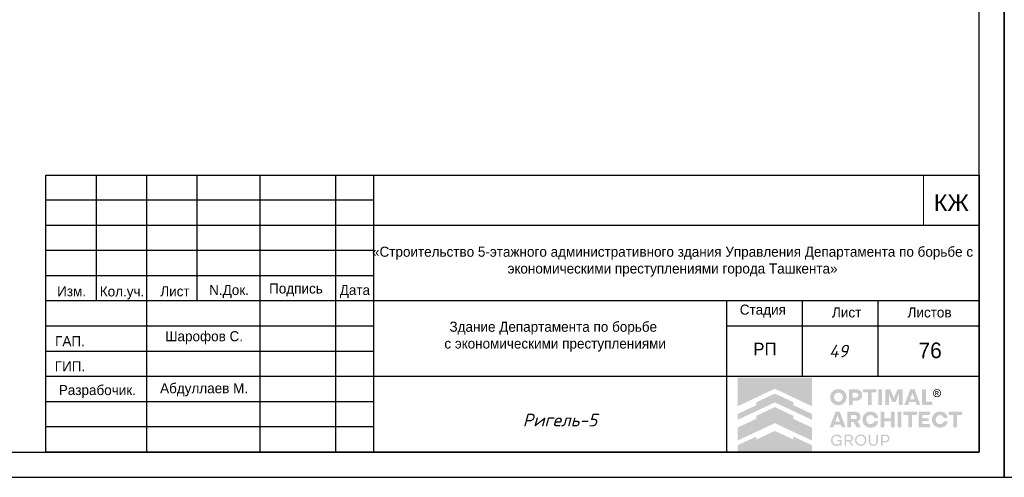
# Model space of a CAD drawing. Header units: millimetres. Extents: x -33345 to 4712671, y -3392 to 121473.
# Tile 618 of 656: x 3142714 to 3162233, y 44501 to 53585. Entities that reach past the tile are written whole.
import ezdxf

# ---------------------------------------------------------------- set-up
doc = ezdxf.new("R2010")
doc.units = ezdxf.units.MM
doc.layers.add('0.25', color=7, linetype='Continuous', lineweight=25)
doc.layers.add('Текст', color=7, linetype='Continuous', lineweight=20)
doc.layers.add('Лист', color=7, linetype='Continuous')
doc.styles.get("Standard").update_dxf_attribs({"font": 'arial.ttf'})
doc.styles.add('X-U-RW-01$0$StyleROMANS', font='GOTHIC.TTF')
doc.styles.add('Конструктор', font='isocpeui.ttf', dxfattribs={"height": 200})
doc.styles.add('стиль1', font='isocpeui.ttf', dxfattribs={"height": 300})

# ---------------------------------------------------------------- blocks, each defined once
blk = doc.blocks.new('*U328')
at = {"layer": '0.25', "color": 5, "linetype": 'Continuous', "lineweight": 25, "ltscale": 100}
blk.add_lwpolyline([(-59400, 0), (0, 0), (0, 42000), (-59400, 42000), (-59400, 0)], dxfattribs=at)
at = {"layer": '0.25', "color": 7, "linetype": 'Continuous', "lineweight": 30, "ltscale": 100}
blk.add_lwpolyline([(-57400, 500), (-500, 500), (-500, 41500), (-57400, 41500), (-57400, 500)], dxfattribs=at)
blk = doc.blocks.new('logo')
at = {"true_color": 0x90e0ed}
h = blk.add_hatch(color=141, dxfattribs=at)
h.dxf.hatch_style = 1
h.paths.add_polyline_path([(5.672, 5.668), (0.009, 5.668), (0.009, 3.483), (1.425, 4.147), (2.84, 4.81), (4.256, 4.147), (5.672, 3.483)])
at = {"true_color": 0x212121}
h = blk.add_hatch(color=250, dxfattribs=at)
h.dxf.hatch_style = 1
h.paths.add_polyline_path([(8.107, 4.61), (8.086, 4.63), (8.064, 4.649), (8.041, 4.667), (8.017, 4.683), (7.992, 4.699), (7.967, 4.713), (7.94, 4.726), (7.912, 4.738), (7.884, 4.749), (7.855, 4.759), (7.825, 4.766), (7.795, 4.773), (7.763, 4.778), (7.732, 4.782), (7.7, 4.784), (7.667, 4.785), (7.634, 4.784), (7.602, 4.782), (7.571, 4.778), (7.54, 4.773), (7.51, 4.766), (7.48, 4.758), (7.451, 4.749), (7.422, 4.738), (7.394, 4.725), (7.367, 4.712), (7.341, 4.697), (7.316, 4.682), (7.292, 4.665), (7.269, 4.648), (7.247, 4.629), (7.226, 4.609), (7.206, 4.588), (7.187, 4.566), (7.169, 4.544), (7.153, 4.52), (7.137, 4.495), (7.122, 4.47), (7.109, 4.443), (7.097, 4.416), (7.086, 4.387), (7.076, 4.359), (7.068, 4.329), (7.061, 4.299), (7.056, 4.268), (7.053, 4.237), (7.05, 4.205), (7.05, 4.173), (7.05, 4.14), (7.053, 4.108), (7.056, 4.077), (7.061, 4.047), (7.068, 4.016), (7.076, 3.987), (7.086, 3.958), (7.097, 3.93), (7.109, 3.903), (7.122, 3.876), (7.137, 3.85), (7.153, 3.826), (7.169, 3.802), (7.187, 3.779), (7.206, 3.757), (7.226, 3.736), (7.247, 3.716), (7.269, 3.697), (7.292, 3.679), (7.316, 3.662), (7.341, 3.647), (7.367, 3.633), (7.394, 3.619), (7.422, 3.607), (7.451, 3.596), (7.48, 3.587), (7.51, 3.579), (7.54, 3.573), (7.571, 3.568), (7.602, 3.564), (7.634, 3.562), (7.667, 3.561), (7.7, 3.562), (7.732, 3.564), (7.763, 3.568), (7.795, 3.573), (7.825, 3.579), (7.855, 3.587), (7.884, 3.596), (7.912, 3.607), (7.94, 3.619), (7.967, 3.633), (7.992, 3.647), (8.017, 3.662), (8.041, 3.679), (8.064, 3.697), (8.086, 3.716), (8.107, 3.736), (8.127, 3.757), (8.146, 3.779), (8.164, 3.802), (8.181, 3.826), (8.196, 3.85), (8.211, 3.876), (8.224, 3.903), (8.237, 3.93), (8.248, 3.958), (8.257, 3.987), (8.265, 4.016), (8.272, 4.047), (8.277, 4.077), (8.281, 4.108), (8.283, 4.14), (8.284, 4.173), (8.283, 4.205), (8.281, 4.237), (8.277, 4.268), (8.272, 4.299), (8.265, 4.329), (8.257, 4.359), (8.248, 4.387), (8.237, 4.416), (8.224, 4.443), (8.211, 4.47), (8.196, 4.495), (8.181, 4.52), (8.164, 4.544), (8.146, 4.567), (8.127, 4.589)])
h.paths.add_polyline_path([(7.841, 4.464), (7.854, 4.455), (7.867, 4.446), (7.879, 4.436), (7.891, 4.426), (7.902, 4.415), (7.913, 4.403), (7.923, 4.391), (7.933, 4.379), (7.942, 4.366), (7.95, 4.352), (7.958, 4.338), (7.965, 4.324), (7.972, 4.308), (7.977, 4.293), (7.982, 4.277), (7.987, 4.261), (7.99, 4.244), (7.993, 4.228), (7.995, 4.21), (7.996, 4.193), (7.996, 4.175), (7.996, 4.157), (7.995, 4.139), (7.993, 4.121), (7.99, 4.104), (7.987, 4.088), (7.982, 4.071), (7.977, 4.055), (7.972, 4.039), (7.965, 4.024), (7.958, 4.009), (7.95, 3.994), (7.942, 3.981), (7.933, 3.967), (7.923, 3.955), (7.913, 3.942), (7.902, 3.931), (7.891, 3.92), (7.879, 3.909), (7.867, 3.9), (7.854, 3.891), (7.841, 3.882), (7.827, 3.874), (7.813, 3.867), (7.798, 3.86), (7.783, 3.854), (7.767, 3.849), (7.751, 3.844), (7.735, 3.841), (7.718, 3.838), (7.701, 3.836), (7.684, 3.835), (7.667, 3.834), (7.649, 3.835), (7.632, 3.836), (7.615, 3.838), (7.598, 3.841), (7.582, 3.844), (7.566, 3.849), (7.551, 3.854), (7.535, 3.86), (7.521, 3.867), (7.506, 3.874), (7.492, 3.882), (7.479, 3.891), (7.466, 3.9), (7.454, 3.909), (7.442, 3.92), (7.431, 3.931), (7.42, 3.942), (7.41, 3.955), (7.4, 3.967), (7.391, 3.981), (7.383, 3.994), (7.375, 4.009), (7.368, 4.024), (7.362, 4.039), (7.356, 4.055), (7.351, 4.071), (7.347, 4.088), (7.343, 4.104), (7.34, 4.121), (7.338, 4.139), (7.337, 4.157), (7.337, 4.175), (7.337, 4.193), (7.338, 4.21), (7.34, 4.228), (7.343, 4.244), (7.347, 4.261), (7.351, 4.277), (7.356, 4.293), (7.362, 4.308), (7.368, 4.324), (7.375, 4.338), (7.383, 4.352), (7.391, 4.366), (7.4, 4.379), (7.41, 4.391), (7.42, 4.403), (7.431, 4.415), (7.442, 4.426), (7.454, 4.436), (7.466, 4.446), (7.479, 4.455), (7.492, 4.464), (7.506, 4.472), (7.521, 4.479), (7.535, 4.486), (7.551, 4.492), (7.566, 4.497), (7.582, 4.501), (7.598, 4.505), (7.615, 4.508), (7.632, 4.51), (7.649, 4.511), (7.667, 4.511), (7.684, 4.511), (7.701, 4.51), (7.718, 4.508), (7.735, 4.505), (7.751, 4.501), (7.767, 4.497), (7.783, 4.492), (7.798, 4.486), (7.813, 4.479), (7.827, 4.472)], flags=16)
h.paths.add_polyline_path([(9.335, 4.648), (9.319, 4.662), (9.301, 4.675), (9.283, 4.687), (9.264, 4.698), (9.245, 4.709), (9.224, 4.719), (9.203, 4.728), (9.181, 4.736), (9.158, 4.743), (9.134, 4.749), (9.11, 4.755), (9.085, 4.759), (9.059, 4.762), (9.032, 4.765), (9.005, 4.766), (8.977, 4.767), (8.47, 4.767), (8.47, 3.579), (8.75, 3.579), (8.75, 3.898), (8.977, 3.898), (9.005, 3.898), (9.032, 3.9), (9.059, 3.902), (9.085, 3.906), (9.11, 3.91), (9.134, 3.915), (9.158, 3.921), (9.181, 3.928), (9.203, 3.936), (9.224, 3.945), (9.245, 3.954), (9.264, 3.965), (9.283, 3.976), (9.301, 3.988), (9.319, 4.001), (9.335, 4.014), (9.35, 4.029), (9.365, 4.044), (9.379, 4.059), (9.391, 4.076), (9.403, 4.093), (9.414, 4.111), (9.424, 4.13), (9.432, 4.15), (9.44, 4.17), (9.447, 4.191), (9.453, 4.212), (9.458, 4.234), (9.461, 4.257), (9.464, 4.28), (9.466, 4.304), (9.466, 4.329), (9.466, 4.353), (9.464, 4.377), (9.461, 4.401), (9.458, 4.424), (9.453, 4.446), (9.447, 4.468), (9.44, 4.489), (9.432, 4.51), (9.424, 4.53), (9.414, 4.549), (9.403, 4.567), (9.391, 4.585), (9.379, 4.602), (9.365, 4.618), (9.35, 4.633)])
h.paths.add_polyline_path([(8.75, 4.511), (8.959, 4.511), (8.984, 4.511), (9.008, 4.508), (9.031, 4.505), (9.052, 4.499), (9.071, 4.492), (9.09, 4.484), (9.106, 4.474), (9.121, 4.463), (9.135, 4.45), (9.147, 4.436), (9.156, 4.421), (9.165, 4.404), (9.171, 4.387), (9.175, 4.368), (9.178, 4.348), (9.179, 4.327), (9.178, 4.306), (9.175, 4.287), (9.171, 4.268), (9.165, 4.251), (9.156, 4.235), (9.147, 4.22), (9.135, 4.206), (9.121, 4.193), (9.106, 4.182), (9.09, 4.172), (9.071, 4.164), (9.052, 4.157), (9.031, 4.151), (9.008, 4.148), (8.984, 4.145), (8.959, 4.144), (8.75, 4.144)], flags=16)
h.paths.add_polyline_path([(10.558, 4.767), (9.528, 4.767), (9.528, 4.529), (9.904, 4.529), (9.904, 3.579), (10.182, 3.579), (10.182, 4.529), (10.558, 4.529)])
h.paths.add_polyline_path([(10.975, 4.767), (10.695, 4.767), (10.695, 3.579), (10.975, 3.579)])
h.paths.add_polyline_path([(11.611, 4.767), (11.223, 4.767), (11.223, 3.579), (11.498, 3.579), (11.498, 4.426), (11.751, 3.806), (12.012, 3.806), (12.267, 4.426), (12.267, 3.579), (12.542, 3.579), (12.542, 4.767), (12.154, 4.767), (11.882, 4.116)])
h.paths.add_polyline_path([(13.451, 4.767), (13.116, 4.767), (12.68, 3.579), (12.959, 3.579), (13.038, 3.799), (13.529, 3.799), (13.609, 3.579), (13.888, 3.579)])
h.paths.add_polyline_path([(13.285, 4.487), (13.457, 4.01), (13.111, 4.01)], flags=16)
h.paths.add_polyline_path([(14.306, 4.767), (14.026, 4.767), (14.026, 3.579), (14.808, 3.579), (14.808, 3.827), (14.306, 3.827)])
h.paths.add_polyline_path([(15.871, 2.84), (15.857, 2.86), (15.841, 2.879), (15.825, 2.898), (15.808, 2.916), (15.79, 2.933), (15.771, 2.949), (15.752, 2.964), (15.731, 2.978), (15.71, 2.992), (15.688, 3.004), (15.666, 3.016), (15.643, 3.027), (15.619, 3.037), (15.594, 3.046), (15.569, 3.053), (15.543, 3.06), (15.516, 3.066), (15.49, 3.071), (15.462, 3.074), (15.434, 3.077), (15.406, 3.079), (15.377, 3.079), (15.344, 3.078), (15.312, 3.076), (15.281, 3.072), (15.25, 3.067), (15.22, 3.061), (15.191, 3.052), (15.162, 3.043), (15.134, 3.031), (15.106, 3.019), (15.08, 3.005), (15.054, 2.991), (15.03, 2.975), (15.006, 2.958), (14.984, 2.94), (14.962, 2.921), (14.942, 2.901), (14.922, 2.88), (14.903, 2.858), (14.886, 2.835), (14.869, 2.811), (14.854, 2.787), (14.84, 2.761), (14.827, 2.734), (14.815, 2.707), (14.804, 2.679), (14.795, 2.65), (14.787, 2.621), (14.78, 2.591), (14.775, 2.561), (14.772, 2.53), (14.769, 2.499), (14.769, 2.468), (14.769, 2.436), (14.772, 2.405), (14.775, 2.374), (14.78, 2.344), (14.787, 2.314), (14.795, 2.285), (14.804, 2.256), (14.815, 2.228), (14.827, 2.201), (14.84, 2.174), (14.854, 2.149), (14.869, 2.124), (14.886, 2.1), (14.903, 2.077), (14.922, 2.055), (14.942, 2.034), (14.962, 2.014), (14.984, 1.995), (15.006, 1.977), (15.03, 1.96), (15.054, 1.945), (15.08, 1.93), (15.106, 1.916), (15.134, 1.904), (15.162, 1.893), (15.191, 1.883), (15.22, 1.875), (15.25, 1.868), (15.281, 1.863), (15.312, 1.859), (15.344, 1.857), (15.377, 1.856), (15.406, 1.856), (15.434, 1.858), (15.462, 1.861), (15.49, 1.864), (15.516, 1.869), (15.543, 1.875), (15.569, 1.882), (15.594, 1.89), (15.619, 1.898), (15.643, 1.908), (15.666, 1.919), (15.688, 1.931), (15.71, 1.943), (15.731, 1.957), (15.752, 1.971), (15.771, 1.986), (15.79, 2.002), (15.808, 2.019), (15.825, 2.037), (15.841, 2.056), (15.857, 2.075), (15.871, 2.096), (15.885, 2.117), (15.898, 2.139), (15.91, 2.161), (15.921, 2.185), (15.93, 2.209), (15.939, 2.233), (15.947, 2.259), (15.953, 2.284), (15.959, 2.311), (15.964, 2.338), (15.668, 2.338), (15.659, 2.314), (15.649, 2.291), (15.638, 2.269), (15.625, 2.249), (15.61, 2.23), (15.594, 2.213), (15.576, 2.196), (15.557, 2.181), (15.536, 2.168), (15.515, 2.156), (15.493, 2.146), (15.471, 2.138), (15.448, 2.132), (15.424, 2.127), (15.4, 2.125), (15.375, 2.124), (15.358, 2.124), (15.342, 2.125), (15.326, 2.127), (15.31, 2.13), (15.294, 2.134), (15.279, 2.139), (15.264, 2.144), (15.249, 2.15), (15.235, 2.157), (15.221, 2.165), (15.207, 2.173), (15.195, 2.182), (15.182, 2.191), (15.17, 2.201), (15.159, 2.212), (15.148, 2.223), (15.138, 2.235), (15.128, 2.247), (15.119, 2.26), (15.11, 2.273), (15.102, 2.287), (15.094, 2.302), (15.087, 2.316), (15.081, 2.332), (15.075, 2.348), (15.07, 2.364), (15.066, 2.381), (15.062, 2.397), (15.059, 2.414), (15.057, 2.432), (15.056, 2.45), (15.056, 2.468), (15.056, 2.486), (15.057, 2.503), (15.059, 2.521), (15.062, 2.538), (15.066, 2.555), (15.07, 2.571), (15.075, 2.587), (15.081, 2.603), (15.087, 2.619), (15.094, 2.634), (15.102, 2.648), (15.11, 2.662), (15.119, 2.675), (15.128, 2.688), (15.138, 2.7), (15.148, 2.712), (15.159, 2.723), (15.17, 2.734), (15.182, 2.744), (15.195, 2.753), (15.207, 2.762), (15.221, 2.77), (15.235, 2.778), (15.249, 2.785), (15.264, 2.791), (15.279, 2.797), (15.294, 2.801), (15.31, 2.805), (15.326, 2.808), (15.342, 2.81), (15.358, 2.811), (15.375, 2.812), (15.4, 2.811), (15.424, 2.808), (15.448, 2.803), (15.471, 2.797), (15.493, 2.789), (15.515, 2.779), (15.536, 2.767), (15.557, 2.754), (15.576, 2.739), (15.594, 2.722), (15.61, 2.705), (15.625, 2.686), (15.638, 2.666), (15.649, 2.644), (15.659, 2.621), (15.668, 2.597), (15.964, 2.597), (15.959, 2.624), (15.953, 2.651), (15.947, 2.677), (15.939, 2.702), (15.93, 2.726), (15.921, 2.75), (15.91, 2.774), (15.898, 2.796), (15.885, 2.818)])
h.paths.add_polyline_path([(14.632, 3.061), (13.76, 3.061), (13.76, 1.874), (14.632, 1.874), (14.632, 2.122), (14.04, 2.122), (14.04, 2.359), (14.528, 2.359), (14.528, 2.572), (14.04, 2.572), (14.04, 2.813), (14.632, 2.813)])
h.paths.add_polyline_path([(13.624, 3.061), (12.593, 3.061), (12.593, 2.824), (12.969, 2.824), (12.969, 1.874), (13.248, 1.874), (13.248, 2.824), (13.624, 2.824)])
h.paths.add_polyline_path([(12.457, 3.061), (12.177, 3.061), (12.177, 1.874), (12.457, 1.874)])
h.paths.add_polyline_path([(11.929, 3.061), (11.648, 3.061), (11.648, 2.572), (11.147, 2.572), (11.147, 3.061), (10.867, 3.061), (10.867, 1.874), (11.147, 1.874), (11.147, 2.329), (11.648, 2.329), (11.648, 1.874), (11.929, 1.874)])
h.paths.add_polyline_path([(10.624, 2.796), (10.611, 2.818), (10.597, 2.84), (10.583, 2.86), (10.567, 2.879), (10.551, 2.898), (10.534, 2.916), (10.516, 2.933), (10.497, 2.949), (10.477, 2.964), (10.457, 2.978), (10.436, 2.992), (10.414, 3.004), (10.392, 3.016), (10.368, 3.027), (10.344, 3.037), (10.32, 3.046), (10.294, 3.053), (10.269, 3.06), (10.242, 3.066), (10.215, 3.071), (10.188, 3.074), (10.16, 3.077), (10.132, 3.079), (10.103, 3.079), (10.07, 3.078), (10.038, 3.076), (10.007, 3.072), (9.976, 3.067), (9.946, 3.061), (9.917, 3.052), (9.888, 3.043), (9.86, 3.031), (9.832, 3.019), (9.806, 3.005), (9.78, 2.991), (9.756, 2.975), (9.732, 2.958), (9.71, 2.94), (9.688, 2.921), (9.667, 2.901), (9.648, 2.88), (9.629, 2.858), (9.612, 2.835), (9.595, 2.811), (9.58, 2.787), (9.566, 2.761), (9.553, 2.734), (9.541, 2.707), (9.53, 2.679), (9.52, 2.65), (9.512, 2.621), (9.506, 2.591), (9.501, 2.561), (9.497, 2.53), (9.495, 2.499), (9.494, 2.468), (9.495, 2.436), (9.497, 2.405), (9.501, 2.374), (9.506, 2.344), (9.512, 2.314), (9.52, 2.285), (9.53, 2.256), (9.541, 2.228), (9.553, 2.201), (9.566, 2.174), (9.58, 2.149), (9.595, 2.124), (9.612, 2.1), (9.629, 2.077), (9.648, 2.055), (9.667, 2.034), (9.688, 2.014), (9.71, 1.995), (9.732, 1.977), (9.756, 1.96), (9.78, 1.945), (9.806, 1.93), (9.832, 1.916), (9.86, 1.904), (9.888, 1.893), (9.917, 1.883), (9.946, 1.875), (9.976, 1.868), (10.007, 1.863), (10.038, 1.859), (10.07, 1.857), (10.103, 1.856), (10.132, 1.856), (10.16, 1.858), (10.188, 1.861), (10.215, 1.864), (10.242, 1.869), (10.269, 1.875), (10.294, 1.882), (10.32, 1.89), (10.344, 1.898), (10.368, 1.908), (10.392, 1.919), (10.414, 1.931), (10.436, 1.943), (10.457, 1.957), (10.477, 1.971), (10.497, 1.986), (10.516, 2.002), (10.534, 2.019), (10.551, 2.037), (10.567, 2.056), (10.583, 2.075), (10.597, 2.096), (10.611, 2.117), (10.624, 2.139), (10.636, 2.161), (10.646, 2.185), (10.656, 2.209), (10.665, 2.233), (10.673, 2.259), (10.679, 2.284), (10.685, 2.311), (10.689, 2.338), (10.393, 2.338), (10.385, 2.314), (10.375, 2.291), (10.364, 2.269), (10.351, 2.249), (10.336, 2.23), (10.32, 2.213), (10.302, 2.196), (10.282, 2.181), (10.262, 2.168), (10.241, 2.156), (10.219, 2.146), (10.197, 2.138), (10.174, 2.132), (10.15, 2.127), (10.126, 2.125), (10.101, 2.124), (10.084, 2.124), (10.068, 2.125), (10.052, 2.127), (10.036, 2.13), (10.02, 2.134), (10.005, 2.139), (9.99, 2.144), (9.975, 2.15), (9.961, 2.157), (9.947, 2.165), (9.933, 2.173), (9.92, 2.182), (9.908, 2.191), (9.896, 2.201), (9.885, 2.212), (9.874, 2.223), (9.864, 2.235), (9.854, 2.247), (9.844, 2.26), (9.836, 2.273), (9.828, 2.287), (9.82, 2.302), (9.813, 2.316), (9.806, 2.332), (9.801, 2.348), (9.796, 2.364), (9.791, 2.381), (9.788, 2.397), (9.785, 2.414), (9.783, 2.432), (9.782, 2.45), (9.782, 2.468), (9.782, 2.486), (9.783, 2.503), (9.785, 2.521), (9.788, 2.538), (9.791, 2.555), (9.796, 2.571), (9.801, 2.587), (9.806, 2.603), (9.813, 2.619), (9.82, 2.634), (9.828, 2.648), (9.836, 2.662), (9.844, 2.675), (9.854, 2.688), (9.864, 2.7), (9.874, 2.712), (9.885, 2.723), (9.896, 2.734), (9.908, 2.744), (9.92, 2.753), (9.933, 2.762), (9.947, 2.77), (9.961, 2.778), (9.975, 2.785), (9.99, 2.791), (10.005, 2.797), (10.02, 2.801), (10.036, 2.805), (10.052, 2.808), (10.068, 2.81), (10.084, 2.811), (10.101, 2.812), (10.126, 2.811), (10.15, 2.808), (10.174, 2.803), (10.197, 2.797), (10.219, 2.789), (10.241, 2.779), (10.262, 2.767), (10.282, 2.754), (10.302, 2.739), (10.32, 2.722), (10.336, 2.705), (10.351, 2.686), (10.364, 2.666), (10.375, 2.644), (10.385, 2.621), (10.393, 2.597), (10.689, 2.597), (10.685, 2.624), (10.679, 2.651), (10.673, 2.677), (10.665, 2.702), (10.656, 2.726), (10.646, 2.75), (10.636, 2.774)])
h.paths.add_polyline_path([(9.251, 2.936), (9.221, 2.962), (9.189, 2.986), (9.153, 3.006), (9.113, 3.023), (9.07, 3.037), (9.024, 3.047), (8.974, 3.055), (8.921, 3.06), (8.865, 3.061), (8.347, 3.061), (8.347, 1.874), (8.628, 1.874), (8.628, 2.294), (8.826, 2.294), (9.057, 1.874), (9.372, 1.874), (9.108, 2.335), (9.136, 2.346), (9.162, 2.359), (9.187, 2.374), (9.21, 2.39), (9.231, 2.407), (9.25, 2.425), (9.268, 2.445), (9.284, 2.466), (9.299, 2.488), (9.311, 2.512), (9.322, 2.537), (9.33, 2.563), (9.337, 2.59), (9.342, 2.619), (9.345, 2.649), (9.346, 2.68), (9.344, 2.725), (9.338, 2.766), (9.328, 2.805), (9.315, 2.842), (9.297, 2.876), (9.276, 2.907)])
h.paths.add_polyline_path([(8.949, 2.802), (8.967, 2.796), (8.984, 2.789), (8.999, 2.781), (9.012, 2.772), (9.024, 2.761), (9.035, 2.75), (9.044, 2.737), (9.051, 2.724), (9.056, 2.709), (9.06, 2.693), (9.063, 2.677), (9.064, 2.659), (9.063, 2.642), (9.06, 2.626), (9.056, 2.61), (9.051, 2.596), (9.044, 2.582), (9.035, 2.57), (9.024, 2.559), (9.012, 2.548), (8.999, 2.539), (8.984, 2.531), (8.967, 2.524), (8.949, 2.518), (8.93, 2.514), (8.909, 2.511), (8.887, 2.509), (8.863, 2.508), (8.628, 2.508), (8.628, 2.812), (8.863, 2.812), (8.887, 2.811), (8.909, 2.809), (8.93, 2.806)], flags=16)
h.paths.add_polyline_path([(7.773, 3.061), (7.438, 3.061), (7.002, 1.874), (7.28, 1.874), (7.36, 2.093), (7.851, 2.093), (7.931, 1.874), (8.209, 1.874)])
h.paths.add_polyline_path([(7.606, 2.781), (7.778, 2.304), (7.433, 2.304)], flags=16)
h.paths.add_polyline_path([(17.059, 3.061), (16.029, 3.061), (16.029, 2.824), (16.405, 2.824), (16.405, 1.874), (16.683, 1.874), (16.683, 2.824), (17.059, 2.824)])
at = {"true_color": 0xa7a9ac}
h = blk.add_hatch(color=253, dxfattribs=at)
h.dxf.hatch_style = 1
h.paths.add_polyline_path([(15.277, 4.754), (15.255, 4.763), (15.232, 4.77), (15.208, 4.776), (15.185, 4.779), (15.164, 4.781), (15.162, 4.781), (15.138, 4.781), (15.127, 4.78), (15.114, 4.779), (15.101, 4.777), (15.088, 4.775), (15.076, 4.772), (15.063, 4.769), (15.05, 4.765), (15.038, 4.76), (15.026, 4.755), (14.997, 4.739), (14.969, 4.721), (14.945, 4.701), (14.923, 4.679), (14.903, 4.654), (14.886, 4.628), (14.872, 4.599), (14.86, 4.567), (14.856, 4.553), (14.853, 4.539), (14.85, 4.525), (14.848, 4.51), (14.847, 4.496), (14.847, 4.481), (14.847, 4.466), (14.848, 4.452), (14.851, 4.426), (14.857, 4.402), (14.864, 4.378), (14.873, 4.355), (14.884, 4.333), (14.896, 4.312), (14.911, 4.291), (14.928, 4.272), (14.94, 4.259), (14.954, 4.247), (14.968, 4.236), (14.982, 4.225), (14.997, 4.216), (15.013, 4.207), (15.029, 4.2), (15.046, 4.193), (15.064, 4.187), (15.082, 4.182), (15.1, 4.179), (15.119, 4.176), (15.14, 4.175), (15.16, 4.175), (15.181, 4.176), (15.202, 4.179), (15.222, 4.183), (15.241, 4.188), (15.26, 4.195), (15.279, 4.203), (15.297, 4.212), (15.314, 4.222), (15.331, 4.234), (15.347, 4.247), (15.364, 4.263), (15.38, 4.28), (15.395, 4.298), (15.408, 4.317), (15.419, 4.337), (15.429, 4.358), (15.437, 4.38), (15.444, 4.403), (15.448, 4.418), (15.45, 4.433), (15.452, 4.448), (15.453, 4.463), (15.454, 4.466), (15.454, 4.49), (15.453, 4.501), (15.45, 4.523), (15.446, 4.544), (15.441, 4.565), (15.434, 4.586), (15.426, 4.605), (15.416, 4.624), (15.405, 4.643), (15.392, 4.661), (15.38, 4.676), (15.368, 4.69), (15.354, 4.703), (15.34, 4.715), (15.326, 4.726), (15.31, 4.736), (15.294, 4.745)])
h.paths.add_polyline_path([(15.249, 4.711), (15.292, 4.687), (15.329, 4.657), (15.36, 4.619), (15.383, 4.576), (15.398, 4.529), (15.403, 4.478), (15.398, 4.427), (15.383, 4.379), (15.36, 4.336), (15.329, 4.299), (15.291, 4.268), (15.248, 4.245), (15.2, 4.23), (15.149, 4.225), (15.099, 4.23), (15.051, 4.245), (15.009, 4.268), (14.971, 4.299), (14.941, 4.337), (14.917, 4.38), (14.903, 4.427), (14.897, 4.478), (14.903, 4.529), (14.917, 4.576), (14.941, 4.619), (14.972, 4.657), (15.009, 4.688), (15.052, 4.711), (15.099, 4.726), (15.15, 4.731), (15.201, 4.726)], flags=16)
h.paths.add_polyline_path([(15.197, 4.632), (15.209, 4.629), (15.219, 4.625), (15.227, 4.621), (15.235, 4.616), (15.242, 4.61), (15.249, 4.603), (15.254, 4.596), (15.259, 4.587), (15.263, 4.578), (15.267, 4.565), (15.269, 4.553), (15.269, 4.541), (15.267, 4.529), (15.264, 4.518), (15.259, 4.507), (15.252, 4.496), (15.244, 4.486), (15.238, 4.48), (15.232, 4.475), (15.225, 4.471), (15.218, 4.467), (15.211, 4.464), (15.203, 4.461), (15.196, 4.459), (15.187, 4.458), (15.177, 4.456), (15.177, 4.456), (15.189, 4.449), (15.197, 4.445), (15.203, 4.439), (15.209, 4.433), (15.215, 4.426), (15.226, 4.413), (15.235, 4.399), (15.245, 4.386), (15.254, 4.372), (15.29, 4.313), (15.291, 4.311), (15.289, 4.31), (15.23, 4.31), (15.226, 4.312), (15.182, 4.389), (15.157, 4.425), (15.152, 4.43), (15.147, 4.435), (15.141, 4.439), (15.135, 4.442), (15.129, 4.445), (15.122, 4.447), (15.115, 4.448), (15.107, 4.448), (15.072, 4.449), (15.07, 4.449), (15.07, 4.311), (15.018, 4.311), (15.018, 4.636), (15.02, 4.637), (15.161, 4.635), (15.173, 4.635), (15.185, 4.634)], flags=0)
h.paths.add_polyline_path([(15.178, 4.588), (15.187, 4.584), (15.196, 4.579), (15.2, 4.576), (15.203, 4.572), (15.206, 4.568), (15.209, 4.564), (15.211, 4.559), (15.212, 4.554), (15.213, 4.549), (15.213, 4.544), (15.213, 4.538), (15.212, 4.533), (15.211, 4.528), (15.209, 4.523), (15.206, 4.518), (15.203, 4.514), (15.199, 4.51), (15.195, 4.506), (15.19, 4.503), (15.184, 4.5), (15.178, 4.499), (15.173, 4.497), (15.161, 4.495), (15.15, 4.494), (15.138, 4.494), (15.127, 4.494), (15.074, 4.493), (15.071, 4.493), (15.071, 4.592), (15.096, 4.592), (15.159, 4.591), (15.169, 4.59)], flags=0)
h.paths.add_polyline_path([(15.267, 4.565), (15.263, 4.578), (15.259, 4.587), (15.254, 4.596), (15.249, 4.603), (15.242, 4.61), (15.235, 4.616), (15.227, 4.621), (15.219, 4.625), (15.209, 4.629), (15.197, 4.632), (15.185, 4.634), (15.173, 4.635), (15.161, 4.635), (15.02, 4.637), (15.018, 4.636), (15.018, 4.311), (15.07, 4.311), (15.07, 4.449), (15.072, 4.449), (15.107, 4.448), (15.115, 4.448), (15.122, 4.447), (15.129, 4.445), (15.135, 4.442), (15.141, 4.439), (15.147, 4.435), (15.152, 4.43), (15.157, 4.425), (15.182, 4.389), (15.226, 4.312), (15.23, 4.31), (15.289, 4.31), (15.291, 4.311), (15.29, 4.313), (15.254, 4.372), (15.245, 4.386), (15.235, 4.399), (15.226, 4.413), (15.215, 4.426), (15.209, 4.433), (15.203, 4.439), (15.197, 4.445), (15.189, 4.449), (15.177, 4.456), (15.187, 4.458), (15.196, 4.459), (15.203, 4.461), (15.211, 4.464), (15.218, 4.467), (15.225, 4.471), (15.232, 4.475), (15.238, 4.48), (15.244, 4.486), (15.252, 4.496), (15.259, 4.507), (15.264, 4.518), (15.267, 4.529), (15.269, 4.541), (15.269, 4.553)], flags=0)
h = blk.add_hatch(color=253, dxfattribs=at)
h.dxf.hatch_style = 1
h.paths.add_polyline_path([(15.242, 4.61), (15.235, 4.616), (15.227, 4.621), (15.219, 4.625), (15.209, 4.629), (15.197, 4.632), (15.185, 4.634), (15.173, 4.635), (15.161, 4.635), (15.02, 4.637), (15.018, 4.636), (15.018, 4.311), (15.07, 4.311), (15.07, 4.449), (15.072, 4.449), (15.107, 4.448), (15.115, 4.448), (15.122, 4.447), (15.129, 4.445), (15.135, 4.442), (15.141, 4.439), (15.147, 4.435), (15.152, 4.43), (15.157, 4.425), (15.182, 4.389), (15.226, 4.312), (15.23, 4.31), (15.289, 4.31), (15.291, 4.311), (15.29, 4.313), (15.254, 4.372), (15.245, 4.386), (15.235, 4.399), (15.226, 4.413), (15.215, 4.426), (15.209, 4.433), (15.203, 4.439), (15.197, 4.445), (15.189, 4.449), (15.177, 4.456), (15.187, 4.458), (15.196, 4.459), (15.203, 4.461), (15.211, 4.464), (15.218, 4.467), (15.225, 4.471), (15.232, 4.475), (15.238, 4.48), (15.244, 4.486), (15.252, 4.496), (15.259, 4.507), (15.264, 4.518), (15.267, 4.529), (15.269, 4.541), (15.269, 4.553), (15.267, 4.565), (15.263, 4.578), (15.259, 4.587), (15.254, 4.596), (15.249, 4.603)])
h.paths.add_polyline_path([(15.169, 4.59), (15.178, 4.588), (15.187, 4.584), (15.196, 4.579), (15.2, 4.576), (15.203, 4.572), (15.206, 4.568), (15.209, 4.564), (15.211, 4.559), (15.212, 4.554), (15.213, 4.549), (15.213, 4.544), (15.213, 4.538), (15.212, 4.533), (15.211, 4.528), (15.209, 4.523), (15.206, 4.518), (15.203, 4.514), (15.199, 4.51), (15.195, 4.506), (15.19, 4.503), (15.184, 4.5), (15.178, 4.499), (15.173, 4.497), (15.161, 4.495), (15.15, 4.494), (15.138, 4.494), (15.127, 4.494), (15.074, 4.493), (15.071, 4.493), (15.071, 4.592), (15.096, 4.592), (15.159, 4.591)], flags=16)
at = {"true_color": 0x1f2877}
h = blk.add_hatch(color=166, dxfattribs=at)
h.dxf.hatch_style = 1
h.paths.add_polyline_path([(2.84, 4.449), (1.425, 3.786), (1.425, 3.558), (0.009, 2.894), (0.009, 2.448), (1.425, 3.112), (2.84, 3.775), (4.256, 3.112), (5.672, 2.448), (5.672, 2.894), (4.256, 3.558), (4.256, 3.786)])
h.paths.add_polyline_path([(2.84, 3.415), (1.425, 2.751), (1.425, 2.523), (0.009, 1.86), (0.009, 0.873), (1.425, 1.536), (2.84, 2.199), (4.256, 1.536), (5.672, 0.873), (5.672, 1.86), (4.256, 2.523), (4.256, 2.751)])
h.paths.add_polyline_path([(2.84, 1.611), (1.425, 0.947), (1.425, 1.176), (0.009, 0.512), (0.009, 0.005), (5.672, 0.005), (5.672, 0.512), (4.256, 1.176), (4.256, 0.947)])
at = {"true_color": 0xa7a9ac}
h = blk.add_hatch(color=253, dxfattribs=at)
h.dxf.hatch_style = 1
h.paths.add_polyline_path([(7.824, 1.219), (7.813, 1.23), (7.803, 1.24), (7.791, 1.249), (7.78, 1.258), (7.768, 1.267), (7.756, 1.275), (7.743, 1.283), (7.73, 1.29), (7.716, 1.297), (7.703, 1.303), (7.688, 1.309), (7.674, 1.314), (7.659, 1.319), (7.644, 1.323), (7.628, 1.326), (7.613, 1.329), (7.597, 1.332), (7.581, 1.334), (7.564, 1.335), (7.547, 1.336), (7.53, 1.336), (7.506, 1.335), (7.483, 1.334), (7.461, 1.331), (7.439, 1.328), (7.417, 1.323), (7.396, 1.317), (7.376, 1.31), (7.356, 1.302), (7.337, 1.293), (7.319, 1.284), (7.301, 1.273), (7.284, 1.262), (7.268, 1.25), (7.253, 1.237), (7.238, 1.224), (7.224, 1.21), (7.211, 1.195), (7.199, 1.179), (7.187, 1.163), (7.176, 1.146), (7.166, 1.129), (7.157, 1.11), (7.149, 1.092), (7.141, 1.073), (7.134, 1.053), (7.128, 1.033), (7.124, 1.012), (7.119, 0.991), (7.116, 0.97), (7.114, 0.949), (7.113, 0.927), (7.112, 0.904), (7.113, 0.88), (7.114, 0.857), (7.116, 0.834), (7.12, 0.811), (7.124, 0.789), (7.129, 0.768), (7.135, 0.747), (7.142, 0.727), (7.15, 0.707), (7.159, 0.688), (7.168, 0.67), (7.178, 0.652), (7.189, 0.636), (7.201, 0.62), (7.214, 0.605), (7.227, 0.59), (7.241, 0.577), (7.255, 0.564), (7.271, 0.552), (7.286, 0.54), (7.303, 0.53), (7.32, 0.52), (7.338, 0.511), (7.357, 0.503), (7.376, 0.496), (7.396, 0.49), (7.416, 0.485), (7.436, 0.48), (7.458, 0.477), (7.479, 0.475), (7.501, 0.473), (7.524, 0.473), (7.546, 0.473), (7.567, 0.474), (7.588, 0.476), (7.608, 0.479), (7.627, 0.483), (7.646, 0.488), (7.664, 0.493), (7.682, 0.5), (7.699, 0.507), (7.716, 0.514), (7.732, 0.523), (7.747, 0.532), (7.761, 0.541), (7.775, 0.551), (7.789, 0.562), (7.802, 0.574), (7.802, 0.485), (7.911, 0.485), (7.911, 0.921), (7.578, 0.921), (7.578, 0.827), (7.802, 0.827), (7.802, 0.709), (7.794, 0.695), (7.785, 0.681), (7.774, 0.668), (7.763, 0.656), (7.75, 0.645), (7.735, 0.634), (7.72, 0.624), (7.703, 0.615), (7.685, 0.606), (7.666, 0.599), (7.647, 0.593), (7.627, 0.588), (7.606, 0.584), (7.585, 0.581), (7.563, 0.58), (7.54, 0.579), (7.522, 0.579), (7.505, 0.58), (7.488, 0.582), (7.472, 0.585), (7.456, 0.588), (7.441, 0.592), (7.425, 0.597), (7.411, 0.602), (7.396, 0.608), (7.383, 0.615), (7.369, 0.622), (7.357, 0.63), (7.345, 0.639), (7.333, 0.648), (7.322, 0.658), (7.311, 0.668), (7.301, 0.679), (7.292, 0.69), (7.283, 0.702), (7.275, 0.715), (7.267, 0.728), (7.26, 0.741), (7.253, 0.756), (7.247, 0.77), (7.242, 0.786), (7.237, 0.801), (7.234, 0.817), (7.23, 0.834), (7.228, 0.851), (7.226, 0.868), (7.225, 0.886), (7.225, 0.904), (7.225, 0.921), (7.226, 0.938), (7.228, 0.954), (7.23, 0.97), (7.233, 0.986), (7.236, 1.001), (7.24, 1.016), (7.245, 1.031), (7.25, 1.046), (7.256, 1.06), (7.262, 1.074), (7.27, 1.087), (7.277, 1.099), (7.285, 1.112), (7.294, 1.123), (7.304, 1.135), (7.314, 1.145), (7.324, 1.155), (7.335, 1.165), (7.347, 1.174), (7.359, 1.182), (7.371, 1.19), (7.385, 1.197), (7.398, 1.204), (7.412, 1.21), (7.427, 1.215), (7.442, 1.22), (7.458, 1.223), (7.474, 1.226), (7.49, 1.228), (7.508, 1.229), (7.525, 1.23), (7.547, 1.229), (7.569, 1.227), (7.59, 1.224), (7.61, 1.219), (7.629, 1.214), (7.648, 1.207), (7.667, 1.199), (7.684, 1.189), (7.701, 1.178), (7.716, 1.166), (7.73, 1.154), (7.743, 1.14), (7.755, 1.125), (7.765, 1.109), (7.775, 1.091), (7.783, 1.073), (7.908, 1.073), (7.903, 1.089), (7.897, 1.104), (7.891, 1.118), (7.884, 1.132), (7.877, 1.146), (7.869, 1.159), (7.861, 1.172), (7.852, 1.185), (7.843, 1.197), (7.834, 1.208)])
h.paths.add_polyline_path([(8.756, 1.163), (8.751, 1.175), (8.746, 1.187), (8.74, 1.198), (8.733, 1.208), (8.725, 1.219), (8.717, 1.229), (8.709, 1.238), (8.7, 1.247), (8.69, 1.255), (8.68, 1.263), (8.669, 1.271), (8.658, 1.278), (8.646, 1.285), (8.634, 1.291), (8.621, 1.296), (8.608, 1.301), (8.594, 1.306), (8.579, 1.31), (8.565, 1.314), (8.549, 1.317), (8.534, 1.319), (8.517, 1.321), (8.501, 1.322), (8.484, 1.323), (8.466, 1.323), (8.136, 1.323), (8.136, 0.485), (8.245, 0.485), (8.245, 0.814), (8.464, 0.814), (8.654, 0.485), (8.783, 0.485), (8.579, 0.828), (8.602, 0.835), (8.623, 0.843), (8.643, 0.853), (8.662, 0.863), (8.679, 0.875), (8.695, 0.888), (8.709, 0.902), (8.723, 0.917), (8.734, 0.933), (8.744, 0.95), (8.753, 0.968), (8.76, 0.986), (8.766, 1.006), (8.769, 1.026), (8.772, 1.047), (8.773, 1.07), (8.772, 1.084), (8.771, 1.098), (8.77, 1.112), (8.767, 1.125), (8.764, 1.138), (8.761, 1.151)])
h.paths.add_polyline_path([(8.245, 1.223), (8.455, 1.223), (8.479, 1.223), (8.501, 1.221), (8.522, 1.218), (8.541, 1.213), (8.56, 1.207), (8.577, 1.2), (8.592, 1.192), (8.606, 1.182), (8.619, 1.171), (8.63, 1.159), (8.639, 1.146), (8.647, 1.132), (8.653, 1.117), (8.657, 1.101), (8.659, 1.084), (8.66, 1.066), (8.659, 1.047), (8.657, 1.03), (8.653, 1.014), (8.647, 0.999), (8.639, 0.985), (8.63, 0.972), (8.619, 0.96), (8.606, 0.949), (8.592, 0.94), (8.577, 0.931), (8.56, 0.924), (8.541, 0.918), (8.522, 0.914), (8.501, 0.911), (8.479, 0.909), (8.455, 0.908), (8.245, 0.908)], flags=16)
h.paths.add_polyline_path([(9.702, 1.165), (9.689, 1.181), (9.676, 1.197), (9.662, 1.212), (9.647, 1.226), (9.631, 1.239), (9.615, 1.252), (9.598, 1.263), (9.581, 1.274), (9.563, 1.285), (9.544, 1.294), (9.525, 1.303), (9.505, 1.311), (9.484, 1.317), (9.464, 1.323), (9.443, 1.328), (9.421, 1.331), (9.399, 1.334), (9.377, 1.336), (9.355, 1.336), (9.332, 1.336), (9.31, 1.334), (9.288, 1.331), (9.266, 1.328), (9.245, 1.323), (9.225, 1.317), (9.204, 1.311), (9.184, 1.303), (9.165, 1.294), (9.146, 1.285), (9.128, 1.274), (9.111, 1.263), (9.094, 1.252), (9.078, 1.239), (9.062, 1.226), (9.047, 1.212), (9.033, 1.197), (9.02, 1.181), (9.007, 1.165), (8.995, 1.148), (8.984, 1.131), (8.974, 1.113), (8.965, 1.094), (8.956, 1.075), (8.948, 1.055), (8.941, 1.034), (8.936, 1.014), (8.931, 0.993), (8.928, 0.971), (8.925, 0.949), (8.923, 0.927), (8.923, 0.904), (8.923, 0.882), (8.925, 0.859), (8.928, 0.838), (8.931, 0.816), (8.936, 0.795), (8.941, 0.774), (8.948, 0.754), (8.956, 0.734), (8.965, 0.715), (8.974, 0.696), (8.984, 0.678), (8.995, 0.66), (9.007, 0.644), (9.02, 0.628), (9.033, 0.612), (9.047, 0.597), (9.062, 0.583), (9.078, 0.57), (9.094, 0.557), (9.111, 0.545), (9.128, 0.534), (9.146, 0.524), (9.165, 0.514), (9.184, 0.506), (9.204, 0.498), (9.225, 0.491), (9.245, 0.486), (9.266, 0.481), (9.288, 0.477), (9.31, 0.475), (9.332, 0.473), (9.355, 0.473), (9.377, 0.473), (9.399, 0.475), (9.421, 0.477), (9.443, 0.481), (9.464, 0.486), (9.484, 0.491), (9.505, 0.498), (9.525, 0.506), (9.544, 0.514), (9.563, 0.524), (9.581, 0.534), (9.598, 0.545), (9.615, 0.557), (9.631, 0.57), (9.647, 0.583), (9.662, 0.597), (9.676, 0.612), (9.689, 0.628), (9.702, 0.644), (9.714, 0.66), (9.725, 0.678), (9.735, 0.696), (9.744, 0.715), (9.753, 0.734), (9.761, 0.754), (9.768, 0.774), (9.773, 0.795), (9.778, 0.816), (9.782, 0.838), (9.784, 0.859), (9.786, 0.882), (9.786, 0.904), (9.786, 0.927), (9.784, 0.949), (9.782, 0.971), (9.778, 0.993), (9.773, 1.014), (9.768, 1.034), (9.761, 1.055), (9.753, 1.075), (9.744, 1.094), (9.735, 1.113), (9.725, 1.131), (9.714, 1.148)])
h.paths.add_polyline_path([(9.126, 1.137), (9.136, 1.148), (9.148, 1.158), (9.16, 1.167), (9.172, 1.176), (9.185, 1.184), (9.198, 1.192), (9.212, 1.199), (9.227, 1.205), (9.242, 1.211), (9.257, 1.216), (9.272, 1.22), (9.288, 1.223), (9.304, 1.226), (9.321, 1.228), (9.337, 1.229), (9.355, 1.23), (9.372, 1.229), (9.388, 1.228), (9.405, 1.226), (9.421, 1.223), (9.437, 1.22), (9.452, 1.216), (9.467, 1.211), (9.482, 1.205), (9.497, 1.199), (9.511, 1.192), (9.524, 1.184), (9.537, 1.176), (9.549, 1.167), (9.561, 1.158), (9.573, 1.148), (9.583, 1.137), (9.594, 1.126), (9.604, 1.114), (9.613, 1.102), (9.621, 1.089), (9.629, 1.076), (9.637, 1.063), (9.644, 1.048), (9.65, 1.034), (9.655, 1.019), (9.66, 1.003), (9.664, 0.988), (9.668, 0.972), (9.67, 0.955), (9.672, 0.939), (9.673, 0.922), (9.674, 0.904), (9.673, 0.887), (9.672, 0.87), (9.67, 0.853), (9.668, 0.837), (9.664, 0.821), (9.66, 0.805), (9.655, 0.79), (9.65, 0.775), (9.644, 0.76), (9.637, 0.746), (9.629, 0.732), (9.621, 0.719), (9.613, 0.707), (9.604, 0.694), (9.594, 0.683), (9.583, 0.672), (9.573, 0.661), (9.561, 0.651), (9.549, 0.641), (9.537, 0.633), (9.524, 0.624), (9.511, 0.617), (9.497, 0.61), (9.482, 0.603), (9.467, 0.598), (9.452, 0.593), (9.437, 0.589), (9.421, 0.585), (9.405, 0.582), (9.388, 0.581), (9.372, 0.579), (9.355, 0.579), (9.337, 0.579), (9.321, 0.581), (9.304, 0.582), (9.288, 0.585), (9.272, 0.589), (9.257, 0.593), (9.242, 0.598), (9.227, 0.603), (9.212, 0.61), (9.198, 0.617), (9.185, 0.624), (9.172, 0.633), (9.16, 0.641), (9.148, 0.651), (9.136, 0.661), (9.126, 0.672), (9.115, 0.683), (9.105, 0.694), (9.096, 0.707), (9.088, 0.719), (9.08, 0.732), (9.072, 0.746), (9.065, 0.76), (9.059, 0.775), (9.054, 0.79), (9.049, 0.805), (9.045, 0.821), (9.041, 0.837), (9.039, 0.853), (9.037, 0.87), (9.036, 0.887), (9.035, 0.904), (9.036, 0.922), (9.037, 0.939), (9.039, 0.955), (9.041, 0.972), (9.045, 0.988), (9.049, 1.003), (9.054, 1.019), (9.059, 1.034), (9.065, 1.048), (9.072, 1.063), (9.08, 1.076), (9.088, 1.089), (9.096, 1.102), (9.105, 1.114), (9.115, 1.126)], flags=16)
h.paths.add_polyline_path([(10.079, 1.323), (9.97, 1.323), (9.97, 0.817), (9.97, 0.797), (9.972, 0.778), (9.973, 0.759), (9.976, 0.741), (9.979, 0.723), (9.983, 0.705), (9.988, 0.689), (9.994, 0.672), (10, 0.656), (10.007, 0.641), (10.015, 0.627), (10.023, 0.613), (10.032, 0.6), (10.042, 0.587), (10.052, 0.575), (10.063, 0.564), (10.074, 0.553), (10.086, 0.543), (10.099, 0.534), (10.113, 0.525), (10.127, 0.517), (10.141, 0.51), (10.156, 0.503), (10.172, 0.496), (10.189, 0.491), (10.205, 0.486), (10.223, 0.482), (10.241, 0.479), (10.259, 0.476), (10.278, 0.474), (10.298, 0.473), (10.318, 0.473), (10.338, 0.473), (10.358, 0.474), (10.377, 0.476), (10.395, 0.479), (10.413, 0.482), (10.43, 0.486), (10.447, 0.491), (10.464, 0.496), (10.479, 0.503), (10.495, 0.51), (10.509, 0.517), (10.523, 0.525), (10.536, 0.534), (10.549, 0.543), (10.561, 0.553), (10.573, 0.564), (10.583, 0.575), (10.593, 0.587), (10.603, 0.6), (10.612, 0.613), (10.62, 0.627), (10.628, 0.641), (10.635, 0.656), (10.641, 0.672), (10.646, 0.689), (10.651, 0.705), (10.655, 0.723), (10.659, 0.741), (10.661, 0.759), (10.663, 0.778), (10.664, 0.797), (10.665, 0.817), (10.665, 1.323), (10.556, 1.323), (10.556, 0.817), (10.555, 0.788), (10.552, 0.761), (10.547, 0.736), (10.54, 0.713), (10.531, 0.691), (10.521, 0.671), (10.508, 0.653), (10.494, 0.636), (10.477, 0.621), (10.46, 0.608), (10.44, 0.597), (10.419, 0.589), (10.396, 0.582), (10.372, 0.577), (10.346, 0.574), (10.318, 0.573), (10.29, 0.574), (10.264, 0.577), (10.24, 0.582), (10.217, 0.589), (10.196, 0.597), (10.176, 0.608), (10.158, 0.621), (10.142, 0.636), (10.127, 0.653), (10.114, 0.671), (10.103, 0.691), (10.095, 0.713), (10.088, 0.736), (10.083, 0.761), (10.08, 0.788), (10.079, 0.817)])
h.paths.add_polyline_path([(11.497, 1.203), (11.488, 1.214), (11.479, 1.225), (11.469, 1.235), (11.459, 1.245), (11.448, 1.254), (11.437, 1.262), (11.425, 1.27), (11.412, 1.278), (11.399, 1.285), (11.385, 1.291), (11.371, 1.297), (11.356, 1.303), (11.341, 1.308), (11.326, 1.312), (11.309, 1.315), (11.293, 1.318), (11.276, 1.321), (11.259, 1.322), (11.241, 1.323), (11.223, 1.323), (10.911, 1.323), (10.911, 0.485), (11.02, 0.485), (11.02, 0.742), (11.223, 0.742), (11.241, 0.742), (11.259, 0.743), (11.276, 0.745), (11.293, 0.747), (11.309, 0.75), (11.326, 0.754), (11.341, 0.758), (11.356, 0.763), (11.371, 0.769), (11.385, 0.775), (11.399, 0.781), (11.412, 0.789), (11.425, 0.796), (11.437, 0.805), (11.448, 0.814), (11.459, 0.823), (11.469, 0.833), (11.479, 0.843), (11.488, 0.854), (11.497, 0.866), (11.505, 0.878), (11.512, 0.89), (11.519, 0.903), (11.525, 0.916), (11.53, 0.93), (11.535, 0.944), (11.539, 0.959), (11.542, 0.973), (11.545, 0.988), (11.546, 1.004), (11.548, 1.02), (11.548, 1.036), (11.548, 1.052), (11.546, 1.067), (11.545, 1.083), (11.542, 1.098), (11.539, 1.112), (11.535, 1.127), (11.53, 1.14), (11.525, 1.154), (11.519, 1.167), (11.512, 1.18), (11.505, 1.192)])
h.paths.add_polyline_path([(11.02, 1.223), (11.211, 1.223), (11.236, 1.223), (11.26, 1.22), (11.282, 1.216), (11.303, 1.21), (11.323, 1.203), (11.342, 1.194), (11.359, 1.184), (11.375, 1.171), (11.389, 1.158), (11.401, 1.143), (11.412, 1.128), (11.42, 1.111), (11.427, 1.093), (11.431, 1.074), (11.434, 1.054), (11.435, 1.033), (11.434, 1.012), (11.431, 0.992), (11.427, 0.973), (11.42, 0.955), (11.412, 0.938), (11.401, 0.922), (11.389, 0.907), (11.375, 0.894), (11.359, 0.882), (11.342, 0.871), (11.323, 0.862), (11.303, 0.855), (11.282, 0.849), (11.26, 0.845), (11.236, 0.843), (11.211, 0.842), (11.02, 0.842)], flags=16)
blk = doc.blocks.new('medgor')
at = {"ltscale": 25}
for p, q in [((-44011134, 22929075), (-44011134, 22934575)), ((-44010134, 22932075), (-44010134, 22934575)), ((-44009134, 22929075), (-44009134, 22934575)), ((-44008134, 22932075), (-44008134, 22934575)), ((-44006889, 22929075), (-44006889, 22934575)), ((-44005389, 22929075), (-44005389, 22934575)), ((-44004634, 22929075), (-44004634, 22934575)), ((-44004634, 22934075), (-44011134, 22934075)), ((-43992634, 22933575), (-44011134, 22933575)), ((-44004634, 22933075), (-44011134, 22933075)), ((-44004634, 22932575), (-44011134, 22932575)), ((-43992634, 22932075), (-44011134, 22932075)), ((-43997634, 22929075), (-43997634, 22932075)), ((-43996134, 22930575), (-43996134, 22932075)), ((-43994634, 22930575), (-43994634, 22932075)), ((-44004634, 22931575), (-44011134, 22931575)), ((-43992634, 22931575), (-43997634, 22931575)), ((-44004634, 22931075), (-44011134, 22931075)), ((-43992634, 22930575), (-44011134, 22930575)), ((-44004634, 22930075), (-44011134, 22930075)), ((-44004634, 22929575), (-44011134, 22929575))]:
    blk.add_line(p, q, dxfattribs=at)
at = {"linetype": 'Continuous', "lineweight": 0}
for p, q in [((-43992634, 22934575), (-43993734, 22934575)), ((-43993734, 22934575), (-43993734, 22933575))]:
    blk.add_line(p, q, dxfattribs=at)
at = {"ltscale": 25}
blk.add_lwpolyline([(-44011134, 22934575), (-43992634, 22934575), (-43992634, 22929075), (-44011134, 22929075)], close=True, dxfattribs=at)
at = {"xscale": 261.1155435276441, "yscale": 261.1155435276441, "zscale": 261.1155435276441}
blk.add_blockref('logo', (-43997425, 22929076), dxfattribs=at)
at = {"color": 7, "linetype": 'Continuous', "lineweight": 0, "ltscale": 4, "insert": (-43993184, 22934025), "char_height": 330, "width": 1100, "attachment_point": 5}
blk.add_mtext('{\\C256;КЖ}', dxfattribs=at)
at = {"layer": 'Текст', "style": 'X-U-RW-01$0$StyleROMANS'}
blk.add_text('76', height=310.7, dxfattribs=at).set_placement((-43993836, 22930939))
at = {"layer": 'Текст', "attachment_point": 8, "style": 'X-U-RW-01$0$StyleROMANS'}
for s, insert, char_height, width in [('\\pxqc;«Строительство 5-этажного административного здания Управления Департамента по борьбе с экономическими преступлениями города Ташкента»', (-43998711, 22932559), 200, 11910.39), ('Изм.', (-44010625, 22932165), 200, 748.42), ('Кол.уч.', (-44009625, 22932105), 200, 748.42), ('Лист', (-44008575, 22932165), 200, 748.42), ('N.Док.', (-44007503, 22932135), 200, 748.42), ('Подпись', (-44006177, 22932165), 200, 748.42), ('Дата', (-44005008, 22932135), 200, 748.42), ('Стадия', (-43996921, 22931745), 200, 748.42), ('Лист', (-43995259, 22931745), 200, 748.42), ('Листов', (-43993616, 22931745), 200, 748.42), ('Здание Департамента по борьбе\\P с экономическими преступлениями', (-44001076, 22931070), 200, 11910.39), ('ГАП.', (-44010657, 22931178), 200, 748.42), ('Шарофов С.', (-44007998, 22931215), 200, 2029.72), ('РП', (-43996880, 22930997), 250, 748.42), ('ГИП.', (-44010657, 22930678), 200, 748.42), ('Разрабочик.', (-44010114, 22930147), 200, 748.42), ('Абдуллаев М.', (-44007998, 22930183), 200, 2180.46)]:
    blk.add_mtext(s, dxfattribs=dict(at, insert=insert, char_height=char_height, width=width))
blk = doc.blocks.new('*U282')
at = {"layer": '0.25', "color": 5, "linetype": 'Continuous', "lineweight": 25, "ltscale": 100}
blk.add_lwpolyline([(-72619, 0), (0, 0), (0, 42000), (-72619, 42000), (-72619, 0)], dxfattribs=at)

msp = doc.modelspace()

# ---------------------------------------------------------------- block references
msp.add_blockref('medgor', (47154367.457, -22884073.497, 1359241.5))
at = {"layer": '0.25', "ltscale": 100, "transparency": 33554687}
msp.add_blockref('*U282', (3234852.538, 44501.326, 1359241.5), dxfattribs=at)
at = {"layer": 'Лист', "ltscale": 100, "transparency": 33554687}
msp.add_blockref('*U328', (3162233.349, 44501.326, 1359241.5), dxfattribs=at)

# ---------------------------------------------------------------- texts
at = {"color": 7, "ltscale": 500, "insert": (3158944.543, 47006.803, 1359241.5), "char_height": 250, "width": 7000, "attachment_point": 5, "line_spacing_factor": 0.9, "style": 'Конструктор'}
msp.add_mtext('49', dxfattribs=at)
at = {"ltscale": 25, "insert": (3153425.211, 45638.014, 1359241.5), "char_height": 250, "width": 6951.92193, "attachment_point": 5, "style": 'стиль1'}
msp.add_mtext('Ригель-5', dxfattribs=at)

doc.saveas('drawing.dxf')
